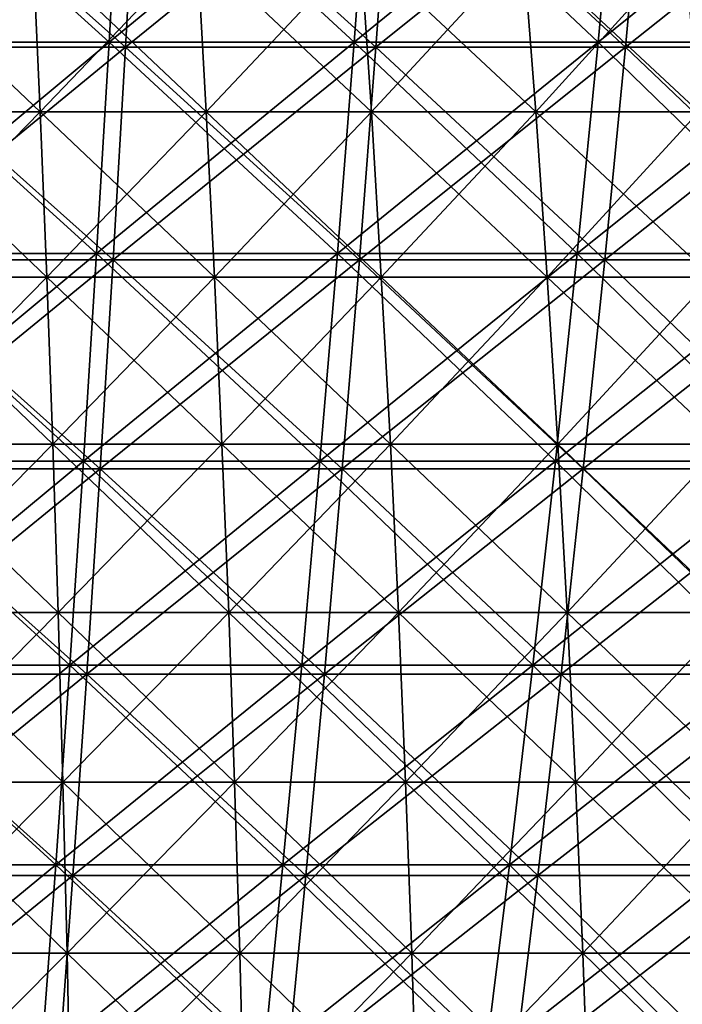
# Model space of a CAD drawing. Header units: millimetres. Extents: x -125 to 125, y -45 to 4025.
# Tile 583 of 656: x 8.45 to 17.08, y 3947.15 to 3959.98. Entities that reach past the tile are written whole.
import ezdxf

# ---------------------------------------------------------------- set-up
doc = ezdxf.new("R2010")
doc.units = ezdxf.units.MM
doc.header["$LTSCALE"] = 6.999206
for name, color, linetype in [('21', 7, 'CONTINUOUS'), ('22', 7, 'CONTINUOUS'), ('23', 7, 'CONTINUOUS'), ('24', 7, 'CONTINUOUS'), ('26', 7, 'CONTINUOUS'), ('27', 7, 'CONTINUOUS')]:
    doc.layers.add(name, color=color, linetype=linetype)

msp = doc.modelspace()

# ---------------------------------------------------------------- linework, layer by layer
at = {"layer": '21', "color": 7, "linetype": 'CONTINUOUS'}
for points in [[(6.559, 3959.619, 106.336), (9.83, 3959.619, 106.083), (6.662, 3962.434, 108.01), (6.559, 3959.619, 106.336)], [(6.662, 3962.434, 108.01), (9.83, 3959.619, 106.083), (9.985, 3962.434, 107.753), (6.662, 3962.434, 108.01)], [(9.83, 3959.619, 106.083), (13.092, 3959.619, 105.73), (9.985, 3962.434, 107.753), (9.83, 3959.619, 106.083)], [(9.985, 3962.434, 107.753), (13.092, 3959.619, 105.73), (13.298, 3962.434, 107.395), (9.985, 3962.434, 107.753)], [(13.092, 3959.619, 105.73), (16.342, 3959.619, 105.277), (13.298, 3962.434, 107.395), (13.092, 3959.619, 105.73)], [(13.298, 3962.434, 107.395), (16.342, 3959.619, 105.277), (16.599, 3962.434, 106.934), (13.298, 3962.434, 107.395)], [(16.342, 3959.619, 105.277), (19.576, 3959.619, 104.724), (16.599, 3962.434, 106.934), (16.342, 3959.619, 105.277)], [(16.599, 3962.434, 106.934), (19.576, 3959.619, 104.724), (19.884, 3962.434, 106.372), (16.599, 3962.434, 106.934)], [(6.451, 3956.849, 104.589), (9.669, 3956.849, 104.341), (6.559, 3959.619, 106.336), (6.451, 3956.849, 104.589)], [(6.559, 3959.619, 106.336), (9.669, 3956.849, 104.341), (9.83, 3959.619, 106.083), (6.559, 3959.619, 106.336)], [(9.669, 3956.849, 104.341), (12.877, 3956.849, 103.993), (9.83, 3959.619, 106.083), (9.669, 3956.849, 104.341)], [(9.83, 3959.619, 106.083), (12.877, 3956.849, 103.993), (13.092, 3959.619, 105.73), (9.83, 3959.619, 106.083)], [(12.877, 3956.849, 103.993), (16.074, 3956.849, 103.548), (13.092, 3959.619, 105.73), (12.877, 3956.849, 103.993)], [(13.092, 3959.619, 105.73), (16.074, 3956.849, 103.548), (16.342, 3959.619, 105.277), (13.092, 3959.619, 105.73)], [(16.074, 3956.849, 103.548), (19.255, 3956.849, 103.003), (16.342, 3959.619, 105.277), (16.074, 3956.849, 103.548)], [(16.342, 3959.619, 105.277), (19.255, 3956.849, 103.003), (19.576, 3959.619, 104.724), (16.342, 3959.619, 105.277)], [(6.339, 3954.126, 102.77), (9.5, 3954.126, 102.526), (6.451, 3956.849, 104.589), (6.339, 3954.126, 102.77)], [(6.451, 3956.849, 104.589), (9.5, 3954.126, 102.526), (9.669, 3956.849, 104.341), (6.451, 3956.849, 104.589)], [(9.5, 3954.126, 102.526), (12.653, 3954.126, 102.185), (9.669, 3956.849, 104.341), (9.5, 3954.126, 102.526)], [(9.669, 3956.849, 104.341), (12.653, 3954.126, 102.185), (12.877, 3956.849, 103.993), (9.669, 3956.849, 104.341)], [(12.653, 3954.126, 102.185), (15.794, 3954.126, 101.747), (12.877, 3956.849, 103.993), (12.653, 3954.126, 102.185)], [(12.877, 3956.849, 103.993), (15.794, 3954.126, 101.747), (16.074, 3956.849, 103.548), (12.877, 3956.849, 103.993)], [(15.794, 3954.126, 101.747), (18.92, 3954.126, 101.212), (16.074, 3956.849, 103.548), (15.794, 3954.126, 101.747)], [(16.074, 3956.849, 103.548), (18.92, 3954.126, 101.212), (19.255, 3956.849, 103.003), (16.074, 3956.849, 103.548)], [(6.222, 3951.452, 100.881), (9.326, 3951.452, 100.641), (6.339, 3954.126, 102.77), (6.222, 3951.452, 100.881)], [(6.339, 3954.126, 102.77), (9.326, 3951.452, 100.641), (9.5, 3954.126, 102.526), (6.339, 3954.126, 102.77)], [(9.326, 3951.452, 100.641), (12.421, 3951.452, 100.307), (9.5, 3954.126, 102.526), (9.326, 3951.452, 100.641)], [(9.5, 3954.126, 102.526), (12.421, 3951.452, 100.307), (12.653, 3954.126, 102.185), (9.5, 3954.126, 102.526)], [(12.421, 3951.452, 100.307), (15.504, 3951.452, 99.876), (12.653, 3954.126, 102.185), (12.421, 3951.452, 100.307)], [(12.653, 3954.126, 102.185), (15.504, 3951.452, 99.876), (15.794, 3954.126, 101.747), (12.653, 3954.126, 102.185)], [(15.504, 3951.452, 99.876), (18.572, 3951.452, 99.352), (15.794, 3954.126, 101.747), (15.504, 3951.452, 99.876)], [(15.794, 3954.126, 101.747), (18.572, 3951.452, 99.352), (18.92, 3954.126, 101.212), (15.794, 3954.126, 101.747)], [(6.101, 3948.828, 98.922), (9.145, 3948.828, 98.687), (6.222, 3951.452, 100.881), (6.101, 3948.828, 98.922)], [(6.222, 3951.452, 100.881), (9.145, 3948.828, 98.687), (9.326, 3951.452, 100.641), (6.222, 3951.452, 100.881)], [(9.145, 3948.828, 98.687), (12.179, 3948.828, 98.359), (9.326, 3951.452, 100.641), (9.145, 3948.828, 98.687)], [(9.326, 3951.452, 100.641), (12.179, 3948.828, 98.359), (12.421, 3951.452, 100.307), (9.326, 3951.452, 100.641)], [(12.179, 3948.828, 98.359), (15.203, 3948.828, 97.937), (12.421, 3951.452, 100.307), (12.179, 3948.828, 98.359)], [(12.421, 3951.452, 100.307), (15.203, 3948.828, 97.937), (15.504, 3951.452, 99.876), (12.421, 3951.452, 100.307)], [(15.203, 3948.828, 97.937), (18.211, 3948.828, 97.423), (15.504, 3951.452, 99.876), (15.203, 3948.828, 97.937)], [(15.504, 3951.452, 99.876), (18.211, 3948.828, 97.423), (18.572, 3951.452, 99.352), (15.504, 3951.452, 99.876)], [(5.976, 3946.257, 96.896), (8.957, 3946.257, 96.666), (6.101, 3948.828, 98.922), (5.976, 3946.257, 96.896)], [(6.101, 3948.828, 98.922), (8.957, 3946.257, 96.666), (9.145, 3948.828, 98.687), (6.101, 3948.828, 98.922)], [(8.957, 3946.257, 96.666), (11.93, 3946.257, 96.344), (9.145, 3948.828, 98.687), (8.957, 3946.257, 96.666)], [(9.145, 3948.828, 98.687), (11.93, 3946.257, 96.344), (12.179, 3948.828, 98.359), (9.145, 3948.828, 98.687)], [(11.93, 3946.257, 96.344), (14.891, 3946.257, 95.931), (12.179, 3948.828, 98.359), (11.93, 3946.257, 96.344)], [(12.179, 3948.828, 98.359), (14.891, 3946.257, 95.931), (15.203, 3948.828, 97.937), (12.179, 3948.828, 98.359)], [(14.891, 3946.257, 95.931), (17.838, 3946.257, 95.427), (15.203, 3948.828, 97.937), (14.891, 3946.257, 95.931)], [(15.203, 3948.828, 97.937), (17.838, 3946.257, 95.427), (18.211, 3948.828, 97.423), (15.203, 3948.828, 97.937)]]:
    msp.add_3dface(points, dxfattribs=at)
at = {"layer": '22', "color": 7, "linetype": 'CONTINUOUS'}
for points in [[(9.83, 3959.619, -106.083), (6.559, 3959.619, -106.336), (9.985, 3962.434, -107.753), (9.83, 3959.619, -106.083)], [(9.985, 3962.434, -107.753), (6.559, 3959.619, -106.336), (6.662, 3962.434, -108.01), (9.985, 3962.434, -107.753)], [(13.092, 3959.619, -105.73), (9.83, 3959.619, -106.083), (13.298, 3962.434, -107.395), (13.092, 3959.619, -105.73)], [(13.298, 3962.434, -107.395), (9.83, 3959.619, -106.083), (9.985, 3962.434, -107.753), (13.298, 3962.434, -107.395)], [(16.342, 3959.619, -105.277), (13.092, 3959.619, -105.73), (16.599, 3962.434, -106.934), (16.342, 3959.619, -105.277)], [(16.599, 3962.434, -106.934), (13.092, 3959.619, -105.73), (13.298, 3962.434, -107.395), (16.599, 3962.434, -106.934)], [(19.576, 3959.619, -104.724), (16.342, 3959.619, -105.277), (19.884, 3962.434, -106.372), (19.576, 3959.619, -104.724)], [(19.884, 3962.434, -106.372), (16.342, 3959.619, -105.277), (16.599, 3962.434, -106.934), (19.884, 3962.434, -106.372)], [(9.669, 3956.849, -104.341), (6.451, 3956.849, -104.589), (9.83, 3959.619, -106.083), (9.669, 3956.849, -104.341)], [(9.83, 3959.619, -106.083), (6.451, 3956.849, -104.589), (6.559, 3959.619, -106.336), (9.83, 3959.619, -106.083)], [(12.877, 3956.849, -103.993), (9.669, 3956.849, -104.341), (13.092, 3959.619, -105.73), (12.877, 3956.849, -103.993)], [(13.092, 3959.619, -105.73), (9.669, 3956.849, -104.341), (9.83, 3959.619, -106.083), (13.092, 3959.619, -105.73)], [(16.074, 3956.849, -103.548), (12.877, 3956.849, -103.993), (16.342, 3959.619, -105.277), (16.074, 3956.849, -103.548)], [(16.342, 3959.619, -105.277), (12.877, 3956.849, -103.993), (13.092, 3959.619, -105.73), (16.342, 3959.619, -105.277)], [(19.255, 3956.849, -103.003), (16.074, 3956.849, -103.548), (19.576, 3959.619, -104.724), (19.255, 3956.849, -103.003)], [(19.576, 3959.619, -104.724), (16.074, 3956.849, -103.548), (16.342, 3959.619, -105.277), (19.576, 3959.619, -104.724)], [(9.5, 3954.126, -102.526), (6.339, 3954.126, -102.77), (9.669, 3956.849, -104.341), (9.5, 3954.126, -102.526)], [(9.669, 3956.849, -104.341), (6.339, 3954.126, -102.77), (6.451, 3956.849, -104.589), (9.669, 3956.849, -104.341)], [(12.653, 3954.126, -102.185), (9.5, 3954.126, -102.526), (12.877, 3956.849, -103.993), (12.653, 3954.126, -102.185)], [(12.877, 3956.849, -103.993), (9.5, 3954.126, -102.526), (9.669, 3956.849, -104.341), (12.877, 3956.849, -103.993)], [(15.794, 3954.126, -101.747), (12.653, 3954.126, -102.185), (16.074, 3956.849, -103.548), (15.794, 3954.126, -101.747)], [(16.074, 3956.849, -103.548), (12.653, 3954.126, -102.185), (12.877, 3956.849, -103.993), (16.074, 3956.849, -103.548)], [(18.92, 3954.126, -101.212), (15.794, 3954.126, -101.747), (19.255, 3956.849, -103.003), (18.92, 3954.126, -101.212)], [(19.255, 3956.849, -103.003), (15.794, 3954.126, -101.747), (16.074, 3956.849, -103.548), (19.255, 3956.849, -103.003)], [(9.326, 3951.452, -100.641), (6.222, 3951.452, -100.881), (9.5, 3954.126, -102.526), (9.326, 3951.452, -100.641)], [(9.5, 3954.126, -102.526), (6.222, 3951.452, -100.881), (6.339, 3954.126, -102.77), (9.5, 3954.126, -102.526)], [(12.421, 3951.452, -100.307), (9.326, 3951.452, -100.641), (12.653, 3954.126, -102.185), (12.421, 3951.452, -100.307)], [(12.653, 3954.126, -102.185), (9.326, 3951.452, -100.641), (9.5, 3954.126, -102.526), (12.653, 3954.126, -102.185)], [(15.504, 3951.452, -99.876), (12.421, 3951.452, -100.307), (15.794, 3954.126, -101.747), (15.504, 3951.452, -99.876)], [(15.794, 3954.126, -101.747), (12.421, 3951.452, -100.307), (12.653, 3954.126, -102.185), (15.794, 3954.126, -101.747)], [(18.572, 3951.452, -99.352), (15.504, 3951.452, -99.876), (18.92, 3954.126, -101.212), (18.572, 3951.452, -99.352)], [(18.92, 3954.126, -101.212), (15.504, 3951.452, -99.876), (15.794, 3954.126, -101.747), (18.92, 3954.126, -101.212)], [(9.145, 3948.828, -98.687), (6.101, 3948.828, -98.922), (9.326, 3951.452, -100.641), (9.145, 3948.828, -98.687)], [(9.326, 3951.452, -100.641), (6.101, 3948.828, -98.922), (6.222, 3951.452, -100.881), (9.326, 3951.452, -100.641)], [(12.179, 3948.828, -98.359), (9.145, 3948.828, -98.687), (12.421, 3951.452, -100.307), (12.179, 3948.828, -98.359)], [(12.421, 3951.452, -100.307), (9.145, 3948.828, -98.687), (9.326, 3951.452, -100.641), (12.421, 3951.452, -100.307)], [(15.203, 3948.828, -97.937), (12.179, 3948.828, -98.359), (15.504, 3951.452, -99.876), (15.203, 3948.828, -97.937)], [(15.504, 3951.452, -99.876), (12.179, 3948.828, -98.359), (12.421, 3951.452, -100.307), (15.504, 3951.452, -99.876)], [(18.211, 3948.828, -97.423), (15.203, 3948.828, -97.937), (18.572, 3951.452, -99.352), (18.211, 3948.828, -97.423)], [(18.572, 3951.452, -99.352), (15.203, 3948.828, -97.937), (15.504, 3951.452, -99.876), (18.572, 3951.452, -99.352)], [(8.957, 3946.257, -96.666), (5.976, 3946.257, -96.896), (9.145, 3948.828, -98.687), (8.957, 3946.257, -96.666)], [(9.145, 3948.828, -98.687), (5.976, 3946.257, -96.896), (6.101, 3948.828, -98.922), (9.145, 3948.828, -98.687)], [(11.93, 3946.257, -96.344), (8.957, 3946.257, -96.666), (12.179, 3948.828, -98.359), (11.93, 3946.257, -96.344)], [(12.179, 3948.828, -98.359), (8.957, 3946.257, -96.666), (9.145, 3948.828, -98.687), (12.179, 3948.828, -98.359)], [(14.891, 3946.257, -95.931), (11.93, 3946.257, -96.344), (15.203, 3948.828, -97.937), (14.891, 3946.257, -95.931)], [(15.203, 3948.828, -97.937), (11.93, 3946.257, -96.344), (12.179, 3948.828, -98.359), (15.203, 3948.828, -97.937)], [(17.838, 3946.257, -95.427), (14.891, 3946.257, -95.931), (18.211, 3948.828, -97.423), (17.838, 3946.257, -95.427)], [(18.211, 3948.828, -97.423), (14.891, 3946.257, -95.931), (15.203, 3948.828, -97.937), (18.211, 3948.828, -97.423)]]:
    msp.add_3dface(points, dxfattribs=at)
at = {"layer": '23', "color": 7, "linetype": 'CONTINUOUS'}
for points in [[(6.416, 3959.688, -104.03), (9.617, 3959.688, -103.783), (6.521, 3962.489, -105.73), (6.416, 3959.688, -104.03)], [(6.521, 3962.489, -105.73), (9.617, 3959.688, -103.783), (9.774, 3962.489, -105.479), (6.521, 3962.489, -105.73)], [(9.617, 3959.688, -103.783), (12.808, 3959.688, -103.438), (9.774, 3962.489, -105.479), (9.617, 3959.688, -103.783)], [(9.774, 3962.489, -105.479), (12.808, 3959.688, -103.438), (13.018, 3962.489, -105.128), (9.774, 3962.489, -105.479)], [(12.808, 3959.688, -103.438), (15.988, 3959.688, -102.994), (13.018, 3962.489, -105.128), (12.808, 3959.688, -103.438)], [(13.018, 3962.489, -105.128), (15.988, 3959.688, -102.994), (16.249, 3962.489, -104.678), (13.018, 3962.489, -105.128)], [(15.988, 3959.688, -102.994), (19.152, 3959.688, -102.453), (16.249, 3962.489, -104.678), (15.988, 3959.688, -102.994)], [(16.249, 3962.489, -104.678), (19.152, 3959.688, -102.453), (19.465, 3962.489, -104.128), (16.249, 3962.489, -104.678)], [(6.307, 3956.933, -102.255), (9.453, 3956.933, -102.013), (6.416, 3959.688, -104.03), (6.307, 3956.933, -102.255)], [(6.416, 3959.688, -104.03), (9.453, 3956.933, -102.013), (9.617, 3959.688, -103.783), (6.416, 3959.688, -104.03)], [(9.453, 3956.933, -102.013), (12.59, 3956.933, -101.673), (9.617, 3959.688, -103.783), (9.453, 3956.933, -102.013)], [(9.617, 3959.688, -103.783), (12.59, 3956.933, -101.673), (12.808, 3959.688, -103.438), (9.617, 3959.688, -103.783)], [(12.59, 3956.933, -101.673), (15.715, 3956.933, -101.237), (12.808, 3959.688, -103.438), (12.59, 3956.933, -101.673)], [(12.808, 3959.688, -103.438), (15.715, 3956.933, -101.237), (15.988, 3959.688, -102.994), (12.808, 3959.688, -103.438)], [(15.715, 3956.933, -101.237), (18.825, 3956.933, -100.705), (15.988, 3959.688, -102.994), (15.715, 3956.933, -101.237)], [(15.988, 3959.688, -102.994), (18.825, 3956.933, -100.705), (19.152, 3959.688, -102.453), (15.988, 3959.688, -102.994)], [(6.193, 3954.227, -100.408), (9.282, 3954.227, -100.17), (6.307, 3956.933, -102.255), (6.193, 3954.227, -100.408)], [(6.307, 3956.933, -102.255), (9.282, 3954.227, -100.17), (9.453, 3956.933, -102.013), (6.307, 3956.933, -102.255)], [(9.282, 3954.227, -100.17), (12.362, 3954.227, -99.837), (9.453, 3956.933, -102.013), (9.282, 3954.227, -100.17)], [(9.453, 3956.933, -102.013), (12.362, 3954.227, -99.837), (12.59, 3956.933, -101.673), (9.453, 3956.933, -102.013)], [(12.362, 3954.227, -99.837), (15.431, 3954.227, -99.408), (12.59, 3956.933, -101.673), (12.362, 3954.227, -99.837)], [(12.59, 3956.933, -101.673), (15.431, 3954.227, -99.408), (15.715, 3956.933, -101.237), (12.59, 3956.933, -101.673)], [(15.431, 3954.227, -99.408), (18.485, 3954.227, -98.886), (15.715, 3956.933, -101.237), (15.431, 3954.227, -99.408)], [(15.715, 3956.933, -101.237), (18.485, 3954.227, -98.886), (18.825, 3956.933, -100.705), (15.715, 3956.933, -101.237)], [(6.075, 3951.571, -98.49), (9.105, 3951.571, -98.256), (6.193, 3954.227, -100.408), (6.075, 3951.571, -98.49)], [(6.193, 3954.227, -100.408), (9.105, 3951.571, -98.256), (9.282, 3954.227, -100.17), (6.193, 3954.227, -100.408)], [(9.105, 3951.571, -98.256), (12.126, 3951.571, -97.929), (9.282, 3954.227, -100.17), (9.105, 3951.571, -98.256)], [(9.282, 3954.227, -100.17), (12.126, 3951.571, -97.929), (12.362, 3954.227, -99.837), (9.282, 3954.227, -100.17)], [(12.126, 3951.571, -97.929), (15.136, 3951.571, -97.509), (12.362, 3954.227, -99.837), (12.126, 3951.571, -97.929)], [(12.362, 3954.227, -99.837), (15.136, 3951.571, -97.509), (15.431, 3954.227, -99.408), (12.362, 3954.227, -99.837)], [(15.136, 3951.571, -97.509), (18.132, 3951.571, -96.997), (15.431, 3954.227, -99.408), (15.136, 3951.571, -97.509)], [(15.431, 3954.227, -99.408), (18.132, 3951.571, -96.997), (18.485, 3954.227, -98.886), (15.431, 3954.227, -99.408)], [(5.952, 3948.967, -96.501), (8.921, 3948.967, -96.272), (6.075, 3951.571, -98.49), (5.952, 3948.967, -96.501)], [(6.075, 3951.571, -98.49), (8.921, 3948.967, -96.272), (9.105, 3951.571, -98.256), (6.075, 3951.571, -98.49)], [(8.921, 3948.967, -96.272), (11.881, 3948.967, -95.952), (9.105, 3951.571, -98.256), (8.921, 3948.967, -96.272)], [(9.105, 3951.571, -98.256), (11.881, 3948.967, -95.952), (12.126, 3951.571, -97.929), (9.105, 3951.571, -98.256)], [(11.881, 3948.967, -95.952), (14.831, 3948.967, -95.54), (12.126, 3951.571, -97.929), (11.881, 3948.967, -95.952)], [(12.126, 3951.571, -97.929), (14.831, 3948.967, -95.54), (15.136, 3951.571, -97.509), (12.126, 3951.571, -97.929)], [(14.831, 3948.967, -95.54), (17.766, 3948.967, -95.038), (15.136, 3951.571, -97.509), (14.831, 3948.967, -95.54)], [(15.136, 3951.571, -97.509), (17.766, 3948.967, -95.038), (18.132, 3951.571, -96.997), (15.136, 3951.571, -97.509)], [(5.825, 3946.417, -94.444), (8.731, 3946.417, -94.22), (5.952, 3948.967, -96.501), (5.825, 3946.417, -94.444)], [(5.952, 3948.967, -96.501), (8.731, 3946.417, -94.22), (8.921, 3948.967, -96.272), (5.952, 3948.967, -96.501)], [(8.731, 3946.417, -94.22), (11.628, 3946.417, -93.907), (8.921, 3948.967, -96.272), (8.731, 3946.417, -94.22)], [(8.921, 3948.967, -96.272), (11.628, 3946.417, -93.907), (11.881, 3948.967, -95.952), (8.921, 3948.967, -96.272)], [(11.628, 3946.417, -93.907), (14.514, 3946.417, -93.504), (11.881, 3948.967, -95.952), (11.628, 3946.417, -93.907)], [(11.881, 3948.967, -95.952), (14.514, 3946.417, -93.504), (14.831, 3948.967, -95.54), (11.881, 3948.967, -95.952)], [(14.514, 3946.417, -93.504), (17.387, 3946.417, -93.013), (14.831, 3948.967, -95.54), (14.514, 3946.417, -93.504)], [(14.831, 3948.967, -95.54), (17.387, 3946.417, -93.013), (17.766, 3948.967, -95.038), (14.831, 3948.967, -95.54)]]:
    msp.add_3dface(points, dxfattribs=at)
at = {"layer": '24', "color": 7, "linetype": 'CONTINUOUS'}
for points in [[(9.617, 3959.688, 103.783), (6.416, 3959.688, 104.03), (9.774, 3962.489, 105.479), (9.617, 3959.688, 103.783)], [(9.774, 3962.489, 105.479), (6.416, 3959.688, 104.03), (6.521, 3962.489, 105.73), (9.774, 3962.489, 105.479)], [(12.808, 3959.688, 103.438), (9.617, 3959.688, 103.783), (13.018, 3962.489, 105.128), (12.808, 3959.688, 103.438)], [(13.018, 3962.489, 105.128), (9.617, 3959.688, 103.783), (9.774, 3962.489, 105.479), (13.018, 3962.489, 105.128)], [(15.988, 3959.688, 102.994), (12.808, 3959.688, 103.438), (16.249, 3962.489, 104.678), (15.988, 3959.688, 102.994)], [(16.249, 3962.489, 104.678), (12.808, 3959.688, 103.438), (13.018, 3962.489, 105.128), (16.249, 3962.489, 104.678)], [(19.152, 3959.688, 102.453), (15.988, 3959.688, 102.994), (19.465, 3962.489, 104.128), (19.152, 3959.688, 102.453)], [(19.465, 3962.489, 104.128), (15.988, 3959.688, 102.994), (16.249, 3962.489, 104.678), (19.465, 3962.489, 104.128)], [(9.453, 3956.933, 102.013), (6.307, 3956.933, 102.255), (9.617, 3959.688, 103.783), (9.453, 3956.933, 102.013)], [(9.617, 3959.688, 103.783), (6.307, 3956.933, 102.255), (6.416, 3959.688, 104.03), (9.617, 3959.688, 103.783)], [(12.59, 3956.933, 101.673), (9.453, 3956.933, 102.013), (12.808, 3959.688, 103.438), (12.59, 3956.933, 101.673)], [(12.808, 3959.688, 103.438), (9.453, 3956.933, 102.013), (9.617, 3959.688, 103.783), (12.808, 3959.688, 103.438)], [(15.715, 3956.933, 101.237), (12.59, 3956.933, 101.673), (15.988, 3959.688, 102.994), (15.715, 3956.933, 101.237)], [(15.988, 3959.688, 102.994), (12.59, 3956.933, 101.673), (12.808, 3959.688, 103.438), (15.988, 3959.688, 102.994)], [(18.825, 3956.933, 100.705), (15.715, 3956.933, 101.237), (19.152, 3959.688, 102.453), (18.825, 3956.933, 100.705)], [(19.152, 3959.688, 102.453), (15.715, 3956.933, 101.237), (15.988, 3959.688, 102.994), (19.152, 3959.688, 102.453)], [(9.282, 3954.227, 100.17), (6.193, 3954.227, 100.408), (9.453, 3956.933, 102.013), (9.282, 3954.227, 100.17)], [(9.453, 3956.933, 102.013), (6.193, 3954.227, 100.408), (6.307, 3956.933, 102.255), (9.453, 3956.933, 102.013)], [(12.362, 3954.227, 99.837), (9.282, 3954.227, 100.17), (12.59, 3956.933, 101.673), (12.362, 3954.227, 99.837)], [(12.59, 3956.933, 101.673), (9.282, 3954.227, 100.17), (9.453, 3956.933, 102.013), (12.59, 3956.933, 101.673)], [(15.431, 3954.227, 99.408), (12.362, 3954.227, 99.837), (15.715, 3956.933, 101.237), (15.431, 3954.227, 99.408)], [(15.715, 3956.933, 101.237), (12.362, 3954.227, 99.837), (12.59, 3956.933, 101.673), (15.715, 3956.933, 101.237)], [(18.485, 3954.227, 98.886), (15.431, 3954.227, 99.408), (18.825, 3956.933, 100.705), (18.485, 3954.227, 98.886)], [(18.825, 3956.933, 100.705), (15.431, 3954.227, 99.408), (15.715, 3956.933, 101.237), (18.825, 3956.933, 100.705)], [(9.105, 3951.571, 98.256), (6.075, 3951.571, 98.49), (9.282, 3954.227, 100.17), (9.105, 3951.571, 98.256)], [(9.282, 3954.227, 100.17), (6.075, 3951.571, 98.49), (6.193, 3954.227, 100.408), (9.282, 3954.227, 100.17)], [(12.126, 3951.571, 97.929), (9.105, 3951.571, 98.256), (12.362, 3954.227, 99.837), (12.126, 3951.571, 97.929)], [(12.362, 3954.227, 99.837), (9.105, 3951.571, 98.256), (9.282, 3954.227, 100.17), (12.362, 3954.227, 99.837)], [(15.136, 3951.571, 97.509), (12.126, 3951.571, 97.929), (15.431, 3954.227, 99.408), (15.136, 3951.571, 97.509)], [(15.431, 3954.227, 99.408), (12.126, 3951.571, 97.929), (12.362, 3954.227, 99.837), (15.431, 3954.227, 99.408)], [(18.132, 3951.571, 96.997), (15.136, 3951.571, 97.509), (18.485, 3954.227, 98.886), (18.132, 3951.571, 96.997)], [(18.485, 3954.227, 98.886), (15.136, 3951.571, 97.509), (15.431, 3954.227, 99.408), (18.485, 3954.227, 98.886)], [(8.921, 3948.967, 96.272), (5.952, 3948.967, 96.501), (9.105, 3951.571, 98.256), (8.921, 3948.967, 96.272)], [(9.105, 3951.571, 98.256), (5.952, 3948.967, 96.501), (6.075, 3951.571, 98.49), (9.105, 3951.571, 98.256)], [(11.881, 3948.967, 95.952), (8.921, 3948.967, 96.272), (12.126, 3951.571, 97.929), (11.881, 3948.967, 95.952)], [(12.126, 3951.571, 97.929), (8.921, 3948.967, 96.272), (9.105, 3951.571, 98.256), (12.126, 3951.571, 97.929)], [(14.831, 3948.967, 95.54), (11.881, 3948.967, 95.952), (15.136, 3951.571, 97.509), (14.831, 3948.967, 95.54)], [(15.136, 3951.571, 97.509), (11.881, 3948.967, 95.952), (12.126, 3951.571, 97.929), (15.136, 3951.571, 97.509)], [(17.766, 3948.967, 95.038), (14.831, 3948.967, 95.54), (18.132, 3951.571, 96.997), (17.766, 3948.967, 95.038)], [(18.132, 3951.571, 96.997), (14.831, 3948.967, 95.54), (15.136, 3951.571, 97.509), (18.132, 3951.571, 96.997)], [(8.731, 3946.417, 94.22), (5.825, 3946.417, 94.444), (8.921, 3948.967, 96.272), (8.731, 3946.417, 94.22)], [(8.921, 3948.967, 96.272), (5.825, 3946.417, 94.444), (5.952, 3948.967, 96.501), (8.921, 3948.967, 96.272)], [(11.628, 3946.417, 93.907), (8.731, 3946.417, 94.22), (11.881, 3948.967, 95.952), (11.628, 3946.417, 93.907)], [(11.881, 3948.967, 95.952), (8.731, 3946.417, 94.22), (8.921, 3948.967, 96.272), (11.881, 3948.967, 95.952)], [(14.514, 3946.417, 93.504), (11.628, 3946.417, 93.907), (14.831, 3948.967, 95.54), (14.514, 3946.417, 93.504)], [(14.831, 3948.967, 95.54), (11.628, 3946.417, 93.907), (11.881, 3948.967, 95.952), (14.831, 3948.967, 95.54)], [(17.387, 3946.417, 93.013), (14.514, 3946.417, 93.504), (17.766, 3948.967, 95.038), (17.387, 3946.417, 93.013)], [(17.766, 3948.967, 95.038), (14.514, 3946.417, 93.504), (14.831, 3948.967, 95.54), (17.766, 3948.967, 95.038)]]:
    msp.add_3dface(points, dxfattribs=at)
at = {"layer": '26', "color": 7, "linetype": 'CONTINUOUS'}
for points in [[(6.544, 3958.78, 70.624), (8.716, 3958.78, 70.389), (6.473, 3960.913, 69.858), (6.544, 3958.78, 70.624)], [(6.473, 3960.913, 69.858), (8.716, 3958.78, 70.389), (8.622, 3960.913, 69.626), (6.473, 3960.913, 69.858)], [(8.716, 3958.78, 70.389), (10.88, 3958.78, 70.088), (8.622, 3960.913, 69.626), (8.716, 3958.78, 70.389)], [(8.622, 3960.913, 69.626), (10.88, 3958.78, 70.088), (10.762, 3960.913, 69.327), (8.622, 3960.913, 69.626)], [(10.88, 3958.78, 70.088), (13.033, 3958.78, 69.719), (10.762, 3960.913, 69.327), (10.88, 3958.78, 70.088)], [(10.762, 3960.913, 69.327), (13.033, 3958.78, 69.719), (12.891, 3960.913, 68.963), (10.762, 3960.913, 69.327)], [(13.033, 3958.78, 69.719), (15.174, 3958.78, 69.285), (12.891, 3960.913, 68.963), (13.033, 3958.78, 69.719)], [(12.891, 3960.913, 68.963), (15.174, 3958.78, 69.285), (15.009, 3960.913, 68.533), (12.891, 3960.913, 68.963)], [(15.174, 3958.78, 69.285), (17.3, 3958.78, 68.785), (15.009, 3960.913, 68.533), (15.174, 3958.78, 69.285)], [(15.009, 3960.913, 68.533), (17.3, 3958.78, 68.785), (17.112, 3960.913, 68.039), (15.009, 3960.913, 68.533)], [(6.609, 3956.624, 71.326), (8.803, 3956.624, 71.089), (6.544, 3958.78, 70.624), (6.609, 3956.624, 71.326)], [(6.544, 3958.78, 70.624), (8.803, 3956.624, 71.089), (8.716, 3958.78, 70.389), (6.544, 3958.78, 70.624)], [(8.803, 3956.624, 71.089), (10.988, 3956.624, 70.784), (8.716, 3958.78, 70.389), (8.803, 3956.624, 71.089)], [(8.716, 3958.78, 70.389), (10.988, 3956.624, 70.784), (10.88, 3958.78, 70.088), (8.716, 3958.78, 70.389)], [(10.988, 3956.624, 70.784), (13.162, 3956.624, 70.412), (10.88, 3958.78, 70.088), (10.988, 3956.624, 70.784)], [(10.88, 3958.78, 70.088), (13.162, 3956.624, 70.412), (13.033, 3958.78, 69.719), (10.88, 3958.78, 70.088)], [(13.162, 3956.624, 70.412), (15.324, 3956.624, 69.973), (13.033, 3958.78, 69.719), (13.162, 3956.624, 70.412)], [(13.033, 3958.78, 69.719), (15.324, 3956.624, 69.973), (15.174, 3958.78, 69.285), (13.033, 3958.78, 69.719)], [(15.324, 3956.624, 69.973), (17.472, 3956.624, 69.468), (15.174, 3958.78, 69.285), (15.324, 3956.624, 69.973)], [(15.174, 3958.78, 69.285), (17.472, 3956.624, 69.468), (17.3, 3958.78, 68.785), (15.174, 3958.78, 69.285)], [(6.668, 3954.448, 71.963), (8.881, 3954.448, 71.723), (6.609, 3956.624, 71.326), (6.668, 3954.448, 71.963)], [(6.609, 3956.624, 71.326), (8.881, 3954.448, 71.723), (8.803, 3956.624, 71.089), (6.609, 3956.624, 71.326)], [(8.881, 3954.448, 71.723), (11.086, 3954.448, 71.416), (8.803, 3956.624, 71.089), (8.881, 3954.448, 71.723)], [(8.803, 3956.624, 71.089), (11.086, 3954.448, 71.416), (10.988, 3956.624, 70.784), (8.803, 3956.624, 71.089)], [(11.086, 3954.448, 71.416), (13.28, 3954.448, 71.04), (10.988, 3956.624, 70.784), (11.086, 3954.448, 71.416)], [(10.988, 3956.624, 70.784), (13.28, 3954.448, 71.04), (13.162, 3956.624, 70.412), (10.988, 3956.624, 70.784)], [(13.28, 3954.448, 71.04), (15.461, 3954.448, 70.598), (13.162, 3956.624, 70.412), (13.28, 3954.448, 71.04)], [(13.162, 3956.624, 70.412), (15.461, 3954.448, 70.598), (15.324, 3956.624, 69.973), (13.162, 3956.624, 70.412)], [(15.461, 3954.448, 70.598), (17.628, 3954.448, 70.088), (15.324, 3956.624, 69.973), (15.461, 3954.448, 70.598)], [(15.324, 3956.624, 69.973), (17.628, 3954.448, 70.088), (17.472, 3956.624, 69.468), (15.324, 3956.624, 69.973)], [(6.721, 3952.254, 72.533), (8.952, 3952.254, 72.292), (6.668, 3954.448, 71.963), (6.721, 3952.254, 72.533)], [(6.668, 3954.448, 71.963), (8.952, 3952.254, 72.292), (8.881, 3954.448, 71.723), (6.668, 3954.448, 71.963)], [(8.952, 3952.254, 72.292), (11.174, 3952.254, 71.982), (8.881, 3954.448, 71.723), (8.952, 3952.254, 72.292)], [(8.881, 3954.448, 71.723), (11.174, 3952.254, 71.982), (11.086, 3954.448, 71.416), (8.881, 3954.448, 71.723)], [(11.174, 3952.254, 71.982), (13.385, 3952.254, 71.604), (11.086, 3954.448, 71.416), (11.174, 3952.254, 71.982)], [(11.086, 3954.448, 71.416), (13.385, 3952.254, 71.604), (13.28, 3954.448, 71.04), (11.086, 3954.448, 71.416)], [(13.385, 3952.254, 71.604), (15.584, 3952.254, 71.157), (13.28, 3954.448, 71.04), (13.385, 3952.254, 71.604)], [(13.28, 3954.448, 71.04), (15.584, 3952.254, 71.157), (15.461, 3954.448, 70.598), (13.28, 3954.448, 71.04)], [(15.584, 3952.254, 71.157), (17.768, 3952.254, 70.644), (15.461, 3954.448, 70.598), (15.584, 3952.254, 71.157)], [(15.461, 3954.448, 70.598), (17.768, 3952.254, 70.644), (17.628, 3954.448, 70.088), (15.461, 3954.448, 70.598)], [(6.768, 3950.044, 73.037), (9.014, 3950.044, 72.794), (6.721, 3952.254, 72.533), (6.768, 3950.044, 73.037)], [(6.721, 3952.254, 72.533), (9.014, 3950.044, 72.794), (8.952, 3952.254, 72.292), (6.721, 3952.254, 72.533)], [(9.014, 3950.044, 72.794), (11.251, 3950.044, 72.482), (8.952, 3952.254, 72.292), (9.014, 3950.044, 72.794)], [(8.952, 3952.254, 72.292), (11.251, 3950.044, 72.482), (11.174, 3952.254, 71.982), (8.952, 3952.254, 72.292)], [(11.251, 3950.044, 72.482), (13.478, 3950.044, 72.101), (11.174, 3952.254, 71.982), (11.251, 3950.044, 72.482)], [(11.174, 3952.254, 71.982), (13.478, 3950.044, 72.101), (13.385, 3952.254, 71.604), (11.174, 3952.254, 71.982)], [(13.478, 3950.044, 72.101), (15.692, 3950.044, 71.652), (13.385, 3952.254, 71.604), (13.478, 3950.044, 72.101)], [(13.385, 3952.254, 71.604), (15.692, 3950.044, 71.652), (15.584, 3952.254, 71.157), (13.385, 3952.254, 71.604)], [(15.692, 3950.044, 71.652), (17.891, 3950.044, 71.135), (15.584, 3952.254, 71.157), (15.692, 3950.044, 71.652)], [(15.584, 3952.254, 71.157), (17.891, 3950.044, 71.135), (17.768, 3952.254, 70.644), (15.584, 3952.254, 71.157)], [(6.808, 3947.819, 73.475), (9.068, 3947.819, 73.231), (6.768, 3950.044, 73.037), (6.808, 3947.819, 73.475)], [(6.768, 3950.044, 73.037), (9.068, 3947.819, 73.231), (9.014, 3950.044, 72.794), (6.768, 3950.044, 73.037)], [(9.068, 3947.819, 73.231), (11.319, 3947.819, 72.917), (9.014, 3950.044, 72.794), (9.068, 3947.819, 73.231)], [(9.014, 3950.044, 72.794), (11.319, 3947.819, 72.917), (11.251, 3950.044, 72.482), (9.014, 3950.044, 72.794)], [(11.319, 3947.819, 72.917), (13.559, 3947.819, 72.533), (11.251, 3950.044, 72.482), (11.319, 3947.819, 72.917)], [(11.251, 3950.044, 72.482), (13.559, 3947.819, 72.533), (13.478, 3950.044, 72.101), (11.251, 3950.044, 72.482)], [(13.559, 3947.819, 72.533), (15.786, 3947.819, 72.081), (13.478, 3950.044, 72.101), (13.559, 3947.819, 72.533)], [(13.478, 3950.044, 72.101), (15.786, 3947.819, 72.081), (15.692, 3950.044, 71.652), (13.478, 3950.044, 72.101)], [(15.786, 3947.819, 72.081), (17.998, 3947.819, 71.561), (15.692, 3950.044, 71.652), (15.786, 3947.819, 72.081)], [(15.692, 3950.044, 71.652), (17.998, 3947.819, 71.561), (17.891, 3950.044, 71.135), (15.692, 3950.044, 71.652)], [(6.843, 3945.582, 73.845), (9.114, 3945.582, 73.6), (6.808, 3947.819, 73.475), (6.843, 3945.582, 73.845)], [(6.808, 3947.819, 73.475), (9.114, 3945.582, 73.6), (9.068, 3947.819, 73.231), (6.808, 3947.819, 73.475)], [(9.114, 3945.582, 73.6), (11.376, 3945.582, 73.284), (9.068, 3947.819, 73.231), (9.114, 3945.582, 73.6)], [(9.068, 3947.819, 73.231), (11.376, 3945.582, 73.284), (11.319, 3947.819, 72.917), (9.068, 3947.819, 73.231)], [(11.376, 3945.582, 73.284), (13.627, 3945.582, 72.899), (11.319, 3947.819, 72.917), (11.376, 3945.582, 73.284)], [(11.319, 3947.819, 72.917), (13.627, 3945.582, 72.899), (13.559, 3947.819, 72.533), (11.319, 3947.819, 72.917)], [(13.627, 3945.582, 72.899), (15.866, 3945.582, 72.445), (13.559, 3947.819, 72.533), (13.627, 3945.582, 72.899)], [(13.559, 3947.819, 72.533), (15.866, 3945.582, 72.445), (15.786, 3947.819, 72.081), (13.559, 3947.819, 72.533)], [(15.866, 3945.582, 72.445), (18.089, 3945.582, 71.922), (15.786, 3947.819, 72.081), (15.866, 3945.582, 72.445)], [(15.786, 3947.819, 72.081), (18.089, 3945.582, 71.922), (17.998, 3947.819, 71.561), (15.786, 3947.819, 72.081)]]:
    msp.add_3dface(points, dxfattribs=at)
at = {"layer": '27', "color": 7, "linetype": 'CONTINUOUS'}
for points in [[(8.622, 3960.913, -69.626), (6.544, 3958.78, -70.624), (6.473, 3960.913, -69.858), (8.622, 3960.913, -69.626)], [(8.716, 3958.78, -70.389), (6.544, 3958.78, -70.624), (8.622, 3960.913, -69.626), (8.716, 3958.78, -70.389)], [(10.762, 3960.913, -69.327), (8.716, 3958.78, -70.389), (8.622, 3960.913, -69.626), (10.762, 3960.913, -69.327)], [(10.88, 3958.78, -70.088), (8.716, 3958.78, -70.389), (10.762, 3960.913, -69.327), (10.88, 3958.78, -70.088)], [(12.891, 3960.913, -68.963), (10.88, 3958.78, -70.088), (10.762, 3960.913, -69.327), (12.891, 3960.913, -68.963)], [(13.033, 3958.78, -69.719), (10.88, 3958.78, -70.088), (12.891, 3960.913, -68.963), (13.033, 3958.78, -69.719)], [(15.009, 3960.913, -68.533), (13.033, 3958.78, -69.719), (12.891, 3960.913, -68.963), (15.009, 3960.913, -68.533)], [(15.174, 3958.78, -69.285), (13.033, 3958.78, -69.719), (15.009, 3960.913, -68.533), (15.174, 3958.78, -69.285)], [(17.112, 3960.913, -68.039), (15.174, 3958.78, -69.285), (15.009, 3960.913, -68.533), (17.112, 3960.913, -68.039)], [(17.3, 3958.78, -68.785), (15.174, 3958.78, -69.285), (17.112, 3960.913, -68.039), (17.3, 3958.78, -68.785)], [(8.716, 3958.78, -70.389), (6.609, 3956.624, -71.326), (6.544, 3958.78, -70.624), (8.716, 3958.78, -70.389)], [(8.803, 3956.624, -71.089), (6.609, 3956.624, -71.326), (8.716, 3958.78, -70.389), (8.803, 3956.624, -71.089)], [(10.88, 3958.78, -70.088), (8.803, 3956.624, -71.089), (8.716, 3958.78, -70.389), (10.88, 3958.78, -70.088)], [(10.988, 3956.624, -70.784), (8.803, 3956.624, -71.089), (10.88, 3958.78, -70.088), (10.988, 3956.624, -70.784)], [(13.033, 3958.78, -69.719), (10.988, 3956.624, -70.784), (10.88, 3958.78, -70.088), (13.033, 3958.78, -69.719)], [(13.162, 3956.624, -70.412), (10.988, 3956.624, -70.784), (13.033, 3958.78, -69.719), (13.162, 3956.624, -70.412)], [(15.174, 3958.78, -69.285), (13.162, 3956.624, -70.412), (13.033, 3958.78, -69.719), (15.174, 3958.78, -69.285)], [(15.324, 3956.624, -69.973), (13.162, 3956.624, -70.412), (15.174, 3958.78, -69.285), (15.324, 3956.624, -69.973)], [(17.3, 3958.78, -68.785), (15.324, 3956.624, -69.973), (15.174, 3958.78, -69.285), (17.3, 3958.78, -68.785)], [(17.472, 3956.624, -69.468), (15.324, 3956.624, -69.973), (17.3, 3958.78, -68.785), (17.472, 3956.624, -69.468)], [(8.803, 3956.624, -71.089), (6.668, 3954.448, -71.963), (6.609, 3956.624, -71.326), (8.803, 3956.624, -71.089)], [(8.881, 3954.448, -71.723), (6.668, 3954.448, -71.963), (8.803, 3956.624, -71.089), (8.881, 3954.448, -71.723)], [(10.988, 3956.624, -70.784), (8.881, 3954.448, -71.723), (8.803, 3956.624, -71.089), (10.988, 3956.624, -70.784)], [(11.086, 3954.448, -71.416), (8.881, 3954.448, -71.723), (10.988, 3956.624, -70.784), (11.086, 3954.448, -71.416)], [(13.162, 3956.624, -70.412), (11.086, 3954.448, -71.416), (10.988, 3956.624, -70.784), (13.162, 3956.624, -70.412)], [(13.28, 3954.448, -71.04), (11.086, 3954.448, -71.416), (13.162, 3956.624, -70.412), (13.28, 3954.448, -71.04)], [(15.324, 3956.624, -69.973), (13.28, 3954.448, -71.04), (13.162, 3956.624, -70.412), (15.324, 3956.624, -69.973)], [(15.461, 3954.448, -70.598), (13.28, 3954.448, -71.04), (15.324, 3956.624, -69.973), (15.461, 3954.448, -70.598)], [(17.472, 3956.624, -69.468), (15.461, 3954.448, -70.598), (15.324, 3956.624, -69.973), (17.472, 3956.624, -69.468)], [(17.628, 3954.448, -70.088), (15.461, 3954.448, -70.598), (17.472, 3956.624, -69.468), (17.628, 3954.448, -70.088)], [(8.881, 3954.448, -71.723), (6.721, 3952.254, -72.533), (6.668, 3954.448, -71.963), (8.881, 3954.448, -71.723)], [(8.952, 3952.254, -72.292), (6.721, 3952.254, -72.533), (8.881, 3954.448, -71.723), (8.952, 3952.254, -72.292)], [(11.086, 3954.448, -71.416), (8.952, 3952.254, -72.292), (8.881, 3954.448, -71.723), (11.086, 3954.448, -71.416)], [(11.174, 3952.254, -71.982), (8.952, 3952.254, -72.292), (11.086, 3954.448, -71.416), (11.174, 3952.254, -71.982)], [(13.28, 3954.448, -71.04), (11.174, 3952.254, -71.982), (11.086, 3954.448, -71.416), (13.28, 3954.448, -71.04)], [(13.385, 3952.254, -71.604), (11.174, 3952.254, -71.982), (13.28, 3954.448, -71.04), (13.385, 3952.254, -71.604)], [(15.461, 3954.448, -70.598), (13.385, 3952.254, -71.604), (13.28, 3954.448, -71.04), (15.461, 3954.448, -70.598)], [(15.584, 3952.254, -71.157), (13.385, 3952.254, -71.604), (15.461, 3954.448, -70.598), (15.584, 3952.254, -71.157)], [(17.628, 3954.448, -70.088), (15.584, 3952.254, -71.157), (15.461, 3954.448, -70.598), (17.628, 3954.448, -70.088)], [(17.768, 3952.254, -70.644), (15.584, 3952.254, -71.157), (17.628, 3954.448, -70.088), (17.768, 3952.254, -70.644)], [(8.952, 3952.254, -72.292), (6.768, 3950.044, -73.037), (6.721, 3952.254, -72.533), (8.952, 3952.254, -72.292)], [(9.014, 3950.044, -72.794), (6.768, 3950.044, -73.037), (8.952, 3952.254, -72.292), (9.014, 3950.044, -72.794)], [(11.174, 3952.254, -71.982), (9.014, 3950.044, -72.794), (8.952, 3952.254, -72.292), (11.174, 3952.254, -71.982)], [(11.251, 3950.044, -72.482), (9.014, 3950.044, -72.794), (11.174, 3952.254, -71.982), (11.251, 3950.044, -72.482)], [(13.385, 3952.254, -71.604), (11.251, 3950.044, -72.482), (11.174, 3952.254, -71.982), (13.385, 3952.254, -71.604)], [(13.478, 3950.044, -72.101), (11.251, 3950.044, -72.482), (13.385, 3952.254, -71.604), (13.478, 3950.044, -72.101)], [(15.584, 3952.254, -71.157), (13.478, 3950.044, -72.101), (13.385, 3952.254, -71.604), (15.584, 3952.254, -71.157)], [(15.692, 3950.044, -71.652), (13.478, 3950.044, -72.101), (15.584, 3952.254, -71.157), (15.692, 3950.044, -71.652)], [(17.768, 3952.254, -70.644), (15.692, 3950.044, -71.652), (15.584, 3952.254, -71.157), (17.768, 3952.254, -70.644)], [(17.891, 3950.044, -71.135), (15.692, 3950.044, -71.652), (17.768, 3952.254, -70.644), (17.891, 3950.044, -71.135)], [(9.014, 3950.044, -72.794), (6.808, 3947.819, -73.475), (6.768, 3950.044, -73.037), (9.014, 3950.044, -72.794)], [(9.068, 3947.819, -73.231), (6.808, 3947.819, -73.475), (9.014, 3950.044, -72.794), (9.068, 3947.819, -73.231)], [(11.251, 3950.044, -72.482), (9.068, 3947.819, -73.231), (9.014, 3950.044, -72.794), (11.251, 3950.044, -72.482)], [(11.319, 3947.819, -72.917), (9.068, 3947.819, -73.231), (11.251, 3950.044, -72.482), (11.319, 3947.819, -72.917)], [(13.478, 3950.044, -72.101), (11.319, 3947.819, -72.917), (11.251, 3950.044, -72.482), (13.478, 3950.044, -72.101)], [(13.559, 3947.819, -72.533), (11.319, 3947.819, -72.917), (13.478, 3950.044, -72.101), (13.559, 3947.819, -72.533)], [(15.692, 3950.044, -71.652), (13.559, 3947.819, -72.533), (13.478, 3950.044, -72.101), (15.692, 3950.044, -71.652)], [(15.786, 3947.819, -72.081), (13.559, 3947.819, -72.533), (15.692, 3950.044, -71.652), (15.786, 3947.819, -72.081)], [(17.891, 3950.044, -71.135), (15.786, 3947.819, -72.081), (15.692, 3950.044, -71.652), (17.891, 3950.044, -71.135)], [(17.998, 3947.819, -71.561), (15.786, 3947.819, -72.081), (17.891, 3950.044, -71.135), (17.998, 3947.819, -71.561)], [(9.068, 3947.819, -73.231), (6.843, 3945.582, -73.845), (6.808, 3947.819, -73.475), (9.068, 3947.819, -73.231)], [(9.114, 3945.582, -73.6), (6.843, 3945.582, -73.845), (9.068, 3947.819, -73.231), (9.114, 3945.582, -73.6)], [(11.319, 3947.819, -72.917), (9.114, 3945.582, -73.6), (9.068, 3947.819, -73.231), (11.319, 3947.819, -72.917)], [(11.376, 3945.582, -73.284), (9.114, 3945.582, -73.6), (11.319, 3947.819, -72.917), (11.376, 3945.582, -73.284)], [(13.559, 3947.819, -72.533), (11.376, 3945.582, -73.284), (11.319, 3947.819, -72.917), (13.559, 3947.819, -72.533)], [(13.627, 3945.582, -72.899), (11.376, 3945.582, -73.284), (13.559, 3947.819, -72.533), (13.627, 3945.582, -72.899)], [(15.786, 3947.819, -72.081), (13.627, 3945.582, -72.899), (13.559, 3947.819, -72.533), (15.786, 3947.819, -72.081)], [(15.866, 3945.582, -72.445), (13.627, 3945.582, -72.899), (15.786, 3947.819, -72.081), (15.866, 3945.582, -72.445)], [(17.998, 3947.819, -71.561), (15.866, 3945.582, -72.445), (15.786, 3947.819, -72.081), (17.998, 3947.819, -71.561)], [(18.089, 3945.582, -71.922), (15.866, 3945.582, -72.445), (17.998, 3947.819, -71.561), (18.089, 3945.582, -71.922)]]:
    msp.add_3dface(points, dxfattribs=at)

doc.saveas('drawing.dxf')
